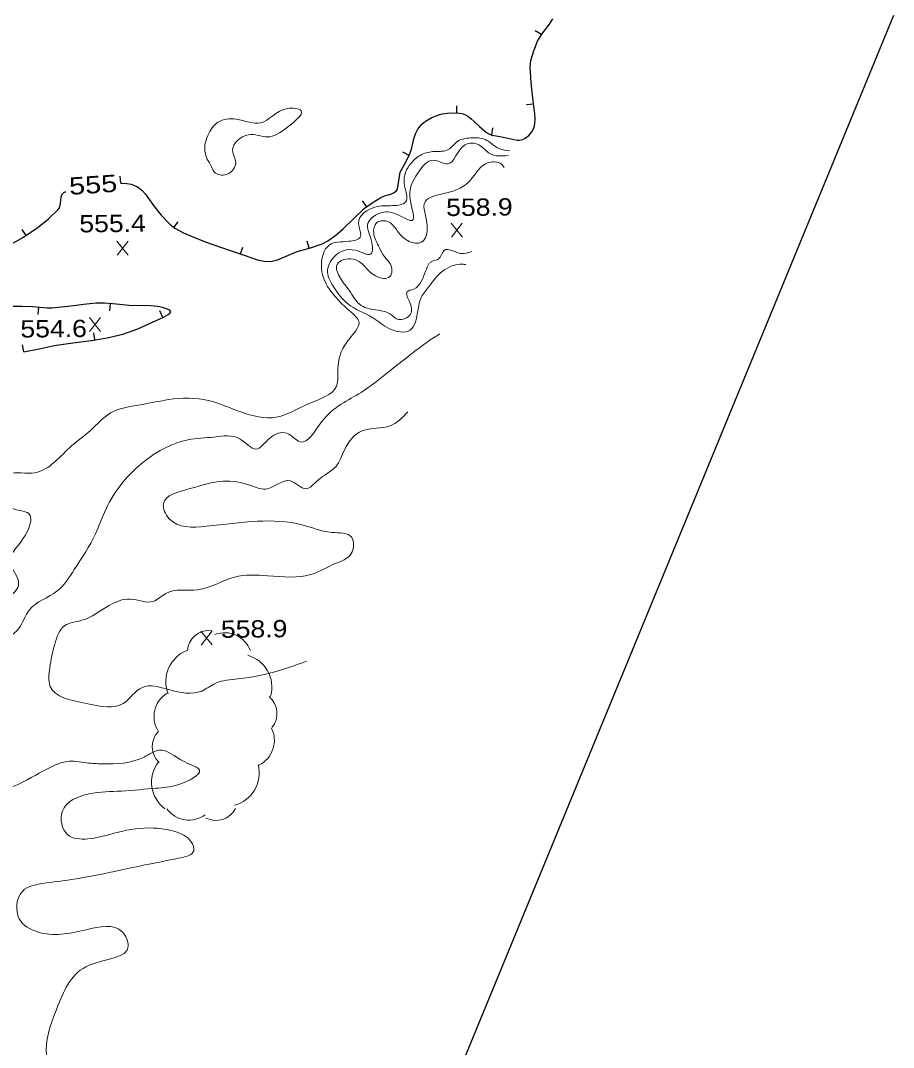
# Model space of a CAD drawing. Extents: x 2361708 to 2370558, y 6977955 to 6991887.
# Drawn here: x 2366086.8 to 2366329.3, y 6981494.9 to 6981779.9 of the extents above; entities that cross this region are included whole.
import ezdxf
from ezdxf.enums import TextEntityAlignment as Align

# ---------------------------------------------------------------- set-up
doc = ezdxf.new("R2010")
doc.units = 0
doc.header["$LTSCALE"] = 1.9
for name, color, linetype, lineweight in [('2', 7, 'Continuous', 25), ('29', 7, 'Continuous', 13), ('31', 7, 'Continuous', 13), ('33', 7, 'Continuous', 25), ('35', 7, 'Continuous', 13)]:
    doc.layers.add(name, color=color, linetype=linetype, lineweight=lineweight)

msp = doc.modelspace()

# ---------------------------------------------------------------- linework, layer by layer
at = {"layer": '2'}
msp.add_line((2366329.282, 6981781.379), (2366095.316, 6981213.113), dxfattribs=at)
at = {"layer": '29'}
for centre, radius, start, end in [((2366139.279, 6981604.58), 6.119, 85.60307, 175.60307), ((2366143.481, 6981602.344), 7.657, 20.47688, 110.47688), ((2366136.321, 6981596.468), 9.184, 111.14045, 201.14045), ((2366147.424, 6981594.899), 9.184, 344.36033, 74.36033), ((2366131.516, 6981586.714), 7.657, 121.59758, 211.59758), ((2366151.928, 6981587.579), 6.119, 319.98981, 49.98981), ((2366149.637, 6981580.106), 7.657, 296.53029, 26.53029), ((2366129.499, 6981578.372), 6.119, 136.3576, 226.3576), ((2366132.37, 6981568.478), 9.184, 142.99584, 232.99584), ((2366143.898, 6981571.024), 9.184, 284.84866, 14.84866), ((2366133.57, 6981565.639), 7.657, 216.3584, 306.3584), ((2366141.095, 6981564.003), 6.119, 242.83966, 332.83966)]:
    msp.add_arc(centre, radius, start, end, dxfattribs=at)
at = {"layer": '31'}
for p, q in [((2366209.538, 6981719.815), (2366206.422, 6981723.665)), ((2366206.459, 6981719.786), (2366209.501, 6981723.695)), ((2366116.682, 6981714.811), (2366113.565, 6981718.661)), ((2366113.602, 6981714.781), (2366116.645, 6981718.69)), ((2366109.022, 6981693.647), (2366105.906, 6981697.498)), ((2366105.943, 6981693.618), (2366108.985, 6981697.527)), ((2366140.022, 6981606.608), (2366136.906, 6981610.458)), ((2366136.943, 6981606.578), (2366139.986, 6981610.487))]:
    msp.add_line(p, q, dxfattribs=at)
at = {"layer": '33'}
for p, q in [((2366231.504, 6981776.087), (2366229.764, 6981777.07)), ((2366207.99, 6981754.262), (2366208.031, 6981756.263)), ((2366229.338, 6981756.755), (2366227.36, 6981756.506)), ((2366217.699, 6981748.144), (2366218.03, 6981750.117)), ((2366194.742, 6981742.455), (2366192.983, 6981743.398)), ((2366114.641, 6981734.782), (2366114.453, 6981736.771)), ((2366182.947, 6981728.262), (2366181.791, 6981729.892)), ((2366129.389, 6981722.532), (2366130.614, 6981724.104)), ((2366088.348, 6981720.292), (2366087.232, 6981721.951)), ((2366147.92, 6981715.138), (2366148.542, 6981717.044)), ((2366166.955, 6981716.749), (2366166.407, 6981718.674)), ((2366091.798, 6981700.303), (2366091.617, 6981698.312)), ((2366111.709, 6981701.353), (2366111.538, 6981699.361)), ((2366126.336, 6981697.552), (2366125.499, 6981699.374)), ((2366107.445, 6981691.272), (2366107.106, 6981693.239)), ((2366087.746, 6981687.944), (2366087.347, 6981689.9))]:
    msp.add_line(p, q, dxfattribs=at)
for points in [[(2366217.699, 6981748.144), (2366219.512, 6981747.841), (2366221.325, 6981747.519), (2366223.049, 6981747.135), (2366224.773, 6981746.771), (2366225.333, 6981746.736), (2366226.301, 6981746.936), (2366226.987, 6981747.282), (2366227.961, 6981748.052), (2366228.811, 6981749.07), (2366229.459, 6981750.296), (2366229.7, 6981751.228), (2366229.787, 6981752.609), (2366229.684, 6981754.008), (2366229.403, 6981756.216), (2366229.132, 6981758.434), (2366228.681, 6981762.709), (2366228.37, 6981766.986), (2366228.523, 6981768.828), (2366229.357, 6981771.526), (2366230.432, 6981774.177), (2366231.563, 6981776.177), (2366233.757, 6981778.949), (2366234.673, 6981780.387)], [(2366114.641, 6981734.782), (2366114.721, 6981734.793), (2366114.801, 6981734.794), (2366116.332, 6981734.708), (2366117.484, 6981734.49), (2366119.121, 6981733.855), (2366119.875, 6981733.382), (2366120.561, 6981732.799), (2366121.47, 6981731.777), (2366123.761, 6981728.599), (2366125.896, 6981725.949), (2366128.23, 6981723.431), (2366129.651, 6981722.325), (2366132.013, 6981721.027), (2366134.493, 6981719.981), (2366138.378, 6981718.448), (2366142.292, 6981717.005), (2366145.582, 6981715.896), (2366148.903, 6981714.827), (2366152.625, 6981713.553), (2366154.489, 6981713.111), (2366156.33, 6981713.058), (2366158.166, 6981713.486), (2366163.624, 6981715.798), (2366167.095, 6981716.791), (2366170.555, 6981717.924), (2366172.167, 6981718.759), (2366174.371, 6981720.36), (2366176.445, 6981722.14), (2366179.328, 6981724.978), (2366182.251, 6981727.766), (2366184.496, 6981729.377), (2366186.843, 6981730.819), (2366187.898, 6981731.27), (2366189.614, 6981731.736), (2366190.421, 6981732.073), (2366191.126, 6981732.61), (2366191.521, 6981733.164), (2366192.266, 6981737.832), (2366193.514, 6981740.153), (2366194.762, 6981742.486), (2366195.385, 6981744.271), (2366196.038, 6981747.078), (2366196.485, 6981748.462), (2366197.152, 6981749.799), (2366198.299, 6981751.199), (2366199.321, 6981752.039), (2366201.062, 6981753.026), (2366202.965, 6981753.754), (2366203.943, 6981754.013), (2366205.401, 6981754.227), (2366206.87, 6981754.281), (2366208.631, 6981754.248), (2366209.512, 6981754.096), (2366210.385, 6981753.765), (2366211.069, 6981753.361), (2366211.946, 6981752.689), (2366212.782, 6981751.957), (2366214.266, 6981750.572), (2366215.769, 6981749.196), (2366216.252, 6981748.84), (2366217.037, 6981748.388), (2366217.881, 6981748.016)], [(2366083.385, 6981717.414), (2366087.623, 6981719.794), (2366091.687, 6981722.543), (2366094.595, 6981724.861), (2366097.24, 6981727.446), (2366097.586, 6981727.97), (2366097.855, 6981729.122), (2366098.047, 6981730.974), (2366098.339, 6981731.747), (2366098.586, 6981732.049), (2366098.924, 6981732.283), (2366099.034, 6981732.324), (2366099.204, 6981732.375), (2366099.373, 6981732.407)], [(2366087.746, 6981687.944), (2366091.958, 6981688.794), (2366096.149, 6981689.754), (2366101.313, 6981690.443), (2366106.477, 6981691.103), (2366110.859, 6981691.875), (2366115.2, 6981692.906), (2366119.366, 6981694.365), (2366123.439, 6981696.234), (2366126.525, 6981697.644), (2366127.829, 6981698.366), (2366128.275, 6981698.721), (2366128.512, 6981699.063), (2366128.47, 6981699.292), (2366128.268, 6981699.501), (2366127.605, 6981699.844), (2366126.23, 6981700.301), (2366124.897, 6981700.588), (2366122.925, 6981700.77), (2366117.005, 6981700.793), (2366112.41, 6981701.29), (2366110.118, 6981701.488), (2366107.828, 6981701.456), (2366104.321, 6981701.083), (2366100.825, 6981700.67), (2366098.148, 6981700.374), (2366095.461, 6981700.108), (2366094.161, 6981700.096), (2366090.247, 6981700.439), (2366087.116, 6981700.529), (2366083.986, 6981700.519)]]:
    msp.add_lwpolyline(points, dxfattribs=at)
at = {"layer": '35'}
for points in [[(2366096.622, 6981429.926), (2366091.2, 6981438.515), (2366089.236, 6981448.377), (2366084.355, 6981454.831), (2366083.569, 6981463.783), (2366081.892, 6981468.728), (2366076.74, 6981473.079), (2366071.694, 6981474.791), (2366068.543, 6981471.701), (2366063.204, 6981470.52), (2366055.884, 6981477.821), (2366050.559, 6981480.41), (2366045.191, 6981475.009), (2366039.025, 6981476.62), (2366030.803, 6981484.082), (2366024.792, 6981492.585), (2366028.41, 6981501.2), (2366024.161, 6981508.41), (2366017.446, 6981513.156), (2366018.379, 6981521.276), (2366015.106, 6981526.805), (2366003.703, 6981534.437), (2365995.036, 6981540.395), (2365994.733, 6981543.862), (2366003.082, 6981543.921), (2366010.316, 6981544.65), (2366016.797, 6981546.622), (2366023.763, 6981547.169), (2366021.461, 6981551.497), (2366015.435, 6981559.459), (2366011.634, 6981566.964), (2366018.871, 6981570.453), (2366022.021, 6981572.593), (2366027.737, 6981582.498), (2366031.709, 6981587.476), (2366034.819, 6981593.806), (2366038.255, 6981601.569), (2366034.987, 6981607.718), (2366026.542, 6981611.398), (2366026.026, 6981622.453), (2366021.886, 6981626.684), (2366011.837, 6981630.699), (2366002.679, 6981633.612), (2365995.741, 6981640.726), (2365988.195, 6981638.134), (2365984.016, 6981633.794), (2365978.808, 6981632.565), (2365972.725, 6981634.917), (2365961.898, 6981636.624), (2365955.662, 6981638.354), (2365951.277, 6981639.863), (2365943.703, 6981642.331), (2365937.577, 6981649.273), (2365935.598, 6981657.504), (2365931.565, 6981668.357), (2365921.774, 6981675.784), (2365914.793, 6981676.867), (2365906.683, 6981678.88), (2365896.728, 6981680.465), (2365890.572, 6981672.587), (2365882.855, 6981670.153), (2365877.697, 6981671.024), (2365871.719, 6981674.937), (2365868.831, 6981681.01), (2365869.261, 6981688.324), (2365862.998, 6981697.085), (2365854.13, 6981707.332), (2365850.638, 6981712.738), (2365847.343, 6981715.407), (2365840.081, 6981719.789), (2365831.607, 6981724.348), (2365826.943, 6981729.964), (2365830.051, 6981736.514), (2365834.558, 6981741.087), (2365841.274, 6981744.691), (2365844.432, 6981752.241), (2365847.522, 6981760.681), (2365855.042, 6981764.883), (2365858.588, 6981772.757), (2365856.37, 6981786.117), (2365851.541, 6981796.511), (2365844.203, 6981796.261), (2365839.946, 6981793.831), (2365835.952, 6981801.583), (2365831.533, 6981807.751), (2365824.098, 6981808.29), (2365814.904, 6981799.142), (2365812.668, 6981799.822), (2365813.606, 6981809.421), (2365817.003, 6981820.313), (2365820.947, 6981834.572), (2365826.705, 6981851.597), (2365827.46, 6981862.635), (2365829.849, 6981874.308)], [(2366222.741, 6981743.752), (2366219.765, 6981744.394), (2366215.831, 6981746.886), (2366211.836, 6981747.368), (2366207.867, 6981746.17), (2366205.617, 6981744.119), (2366201.822, 6981743.593), (2366198.229, 6981742.749), (2366195.223, 6981740.28), (2366193.365, 6981734.842), (2366193.765, 6981729.555), (2366190.194, 6981728.561), (2366185.248, 6981728.174), (2366180.68, 6981723.661), (2366181.157, 6981719.805), (2366177.978, 6981718.664), (2366172.587, 6981717.673), (2366170.378, 6981711.322), (2366173.992, 6981703.546), (2366178.645, 6981698.98), (2366180.77, 6981696.37), (2366178.126, 6981691.605), (2366174.987, 6981684.085), (2366174.55, 6981678.44), (2366166.747, 6981673.525), (2366157.732, 6981669.809), (2366147.968, 6981671.277), (2366138.997, 6981674.451), (2366127.914, 6981674.706), (2366120.636, 6981673.346), (2366111.788, 6981671.002), (2366106.214, 6981666.139), (2366100.35, 6981661.293), (2366089.916, 6981654.303), (2366082.892, 6981653.666), (2366084.026, 6981644.817), (2366089.072, 6981643.105), (2366087.45, 6981636.039), (2366083.853, 6981629.414), (2366086.211, 6981624.346), (2366077.458, 6981617.283), (2366066.748, 6981616.12), (2366055.709, 6981616.035), (2366047.634, 6981618.659), (2366040.873, 6981618.665), (2366039.33, 6981622.11), (2366043.078, 6981626.576), (2366045.77, 6981635.832), (2366048.782, 6981642.921), (2366057.325, 6981647.973), (2366063.621, 6981652.573), (2366063.556, 6981661.503), (2366063.076, 6981673.059), (2366061.746, 6981680.436), (2366051.286, 6981687.707), (2366043.882, 6981687.107), (2366038.611, 6981677.726), (2366030.582, 6981682.799), (2366027.583, 6981695.262), (2366032.278, 6981699.007), (2366034.131, 6981700.815), (2366034.226, 6981704.495), (2366027.61, 6981711.363), (2366016.549, 6981718.808), (2366008.638, 6981725.193), (2365996.826, 6981728.471), (2365988.869, 6981733.415), (2365979.309, 6981738.484), (2365976.057, 6981745.024), (2365972.498, 6981753.34), (2365964.116, 6981759.791), (2365957.306, 6981765.046), (2365961.807, 6981770.2), (2365968.629, 6981772.094), (2365976.098, 6981773.335), (2365985.215, 6981772.613), (2365991.324, 6981779.091), (2365988.306, 6981790.403), (2365985.771, 6981800.329), (2365986.288, 6981813.224), (2365989.339, 6981823.674), (2365992.031, 6981833.95), (2365992.423, 6981842.224), (2365999.922, 6981842.366), (2366008.4, 6981841.546), (2366016.023, 6981841.279)], [(2366138.568, 6981741.54), (2366139.308, 6981740.478), (2366140.976, 6981737.573), (2366144.448, 6981737.396), (2366146.569, 6981740.466), (2366145.686, 6981743.898), (2366150.085, 6981748.241), (2366155.321, 6981747.64), (2366160.935, 6981750.344), (2366164.712, 6981754.91), (2366160.816, 6981755.503), (2366153.523, 6981751.563), (2366146.694, 6981752.539), (2366141.691, 6981751.75), (2366138.826, 6981748.043), (2366138.011, 6981745.456), (2366138.019, 6981743.556), (2366138.619, 6981741.451)], [(2366210.501, 6981712.184), (2366209.57, 6981712.315), (2366203.899, 6981710.251), (2366200.327, 6981706.247), (2366198.176, 6981703.216), (2366197.143, 6981699.316), (2366195.024, 6981693.996), (2366189.259, 6981694.391), (2366184.611, 6981697.427), (2366177.623, 6981701.36), (2366173.981, 6981705.686), (2366172.049, 6981710.128), (2366173.809, 6981714.255), (2366179.842, 6981716.172), (2366184.042, 6981715.052), (2366184.017, 6981719.782), (2366183.184, 6981723.264), (2366187.572, 6981726.736), (2366192.724, 6981725.475), (2366195.533, 6981724.442), (2366194.998, 6981730.247), (2366197.159, 6981737.548), (2366201.495, 6981741.18), (2366205.355, 6981740.126), (2366210.225, 6981745.423), (2366214.115, 6981745.41), (2366217.128, 6981743.009), (2366222.244, 6981742.447)], [(2366200.307, 6981712.577), (2366199.278, 6981710.377), (2366195.995, 6981705.405), (2366194.193, 6981704.608), (2366194.838, 6981701.904), (2366195.092, 6981698.406), (2366191.675, 6981696.974), (2366189.35, 6981698.542), (2366186.12, 6981699.521), (2366181.418, 6981700.826), (2366178.057, 6981705.085), (2366175.635, 6981708.392), (2366174.719, 6981712.233), (2366179.215, 6981713.746), (2366185.39, 6981709.044), (2366189.372, 6981708.862), (2366189.578, 6981712.325), (2366187.848, 6981714.408), (2366186.495, 6981716.885), (2366184.887, 6981720.97), (2366185.7, 6981723.778), (2366189.147, 6981724.011), (2366191.431, 6981721.573), (2366194.789, 6981718.604), (2366198.101, 6981718.396), (2366199.768, 6981722.952), (2366199.144, 6981729.646), (2366205.231, 6981732.134), (2366211.718, 6981735.557), (2366216.751, 6981740.544), (2366220.81, 6981739.643), (2366221.105, 6981739.126)], [(2366212.106, 6981715.829), (2366209.021, 6981715.32), (2366204.513, 6981716.137), (2366202.916, 6981713.752), (2366201.201, 6981713.135), (2366200.535, 6981712.719)], [(2366099.317, 6981436.832), (2366098.867, 6981437.798), (2366100.855, 6981451.698), (2366100.524, 6981472.775), (2366095.87, 6981484.792), (2366093.921, 6981494.103), (2366097.282, 6981506.686), (2366105.837, 6981517.698), (2366116.717, 6981523.022), (2366115.09, 6981526.897), (2366105.034, 6981527.531), (2366091.509, 6981526.932), (2366086.434, 6981530.574), (2366087.38, 6981538.283), (2366093.001, 6981540.397), (2366100.841, 6981541.452), (2366112.9, 6981543.736), (2366122.501, 6981545.778), (2366130.686, 6981547.376), (2366134.886, 6981549.486), (2366134.183, 6981551.96), (2366129.665, 6981554.807), (2366124.806, 6981555.7), (2366115.163, 6981554.939), (2366105.493, 6981552.767), (2366099.792, 6981553.982), (2366098.42, 6981560.43), (2366105.814, 6981565.28), (2366114.877, 6981566.037), (2366124.39, 6981566.837), (2366130.77, 6981567.888), (2366136.543, 6981571.813), (2366132.401, 6981574.124), (2366125.3, 6981577.426), (2366121.118, 6981575.497), (2366109.565, 6981573.606), (2366105.112, 6981573.894), (2366099.689, 6981574.252), (2366096.318, 6981573.2), (2366087.562, 6981568.617), (2366076.709, 6981565.673), (2366068.634, 6981569.277), (2366062.043, 6981577.774), (2366055.26, 6981586.47), (2366056.514, 6981596.533), (2366061.798, 6981601.403), (2366066.186, 6981602.695), (2366073.727, 6981604.777), (2366080.183, 6981607.268), (2366086.297, 6981611.157), (2366089.247, 6981616.345), (2366097.008, 6981621.589), (2366101.711, 6981627.514), (2366107.568, 6981637.42), (2366110.453, 6981644.218), (2366121.137, 6981657.56), (2366128.435, 6981661.98), (2366133.27, 6981663.536), (2366140.523, 6981664.325), (2366147.799, 6981663.764), (2366152.186, 6981660.946), (2366156.017, 6981664.003), (2366160.794, 6981665.368), (2366164.467, 6981662.983), (2366170.464, 6981668.621), (2366181.417, 6981676.725), (2366188.874, 6981682.297), (2366195.118, 6981687.206), (2366200.103, 6981690.934), (2366203.244, 6981692.934)], [(2366166.227, 6981602.087), (2366159.24, 6981599.68), (2366147.183, 6981597.176), (2366141.004, 6981595.987), (2366137.114, 6981593.82), (2366127.97, 6981594.212), (2366120.624, 6981594.832), (2366115.316, 6981590.362), (2366105.476, 6981590.288), (2366094.949, 6981595.248), (2366094.901, 6981600.278), (2366096.268, 6981606.842), (2366099.08, 6981611.958), (2366103.856, 6981613.454), (2366111.397, 6981617.576), (2366117.27, 6981619.332), (2366123.617, 6981618.682), (2366127.166, 6981620.926), (2366135.977, 6981621.93), (2366146.264, 6981625.438), (2366155.421, 6981625.805), (2366167.807, 6981626.243), (2366174.219, 6981629.174), (2366178.653, 6981631.947), (2366178.781, 6981636.448), (2366173.247, 6981637.866), (2366164.906, 6981639.986), (2366152.576, 6981640.949), (2366138.309, 6981639.543), (2366128.079, 6981641.656), (2366126.459, 6981645.811), (2366133.83, 6981649.991), (2366143.03, 6981652.049), (2366150.782, 6981650.862), (2366154.801, 6981649.871), (2366161.77, 6981652.127), (2366166.091, 6981649.948), (2366169.309, 6981652.289), (2366174.343, 6981656.077), (2366176.847, 6981660.881), (2366181.679, 6981666.037), (2366189.436, 6981667.401), (2366194.359, 6981671.318)]]:
    msp.add_spline(points, degree=3, dxfattribs=at)

# ---------------------------------------------------------------- texts
at = {"layer": '31', "width": 1.25}
msp.add_text(' 555 ', height=4.8, rotation=3.876, dxfattribs=at).set_placement((2366107.104, 6981731.993), align=Align.CENTER)
at = {"layer": '31', "width": 1.15}
for s, p in [('558.9', (2366205.042, 6981725.663)), ('555.4', (2366103.141, 6981721.132)), ('554.6', (2366086.768, 6981691.925)), ('558.9', (2366142.464, 6981608.571))]:
    msp.add_text(s, height=4.8, rotation=0.545, dxfattribs=at).set_placement(p)

doc.saveas('drawing.dxf')
